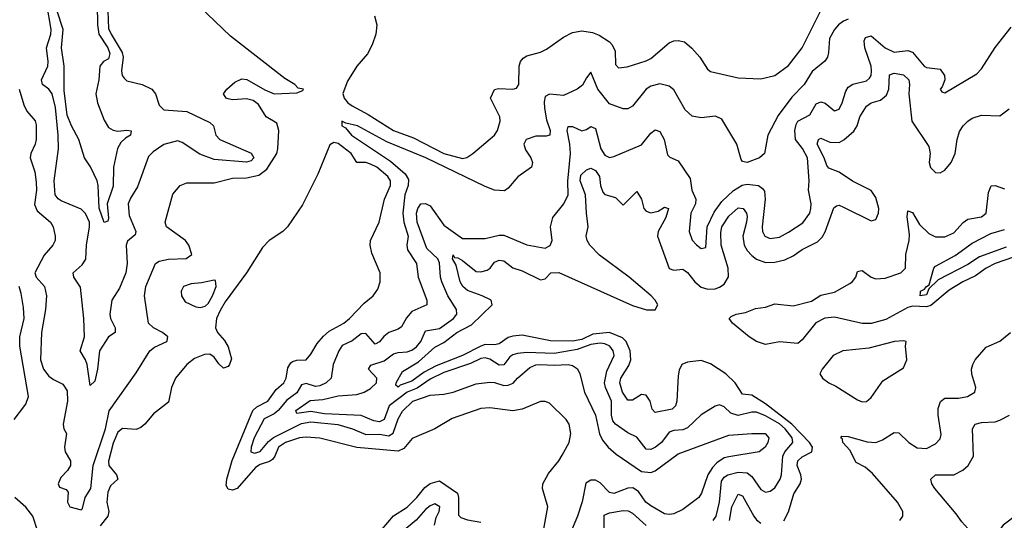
# Model space of a CAD drawing. Header units: inches. Extents: x 1694797 to 1849917, y 907313 to 1017959.
# Tile 630 of 656: x 1805243 to 1809529, y 954951 to 957133. Entities that reach past the tile are written whole.
import ezdxf

# ---------------------------------------------------------------- set-up
doc = ezdxf.new("R2010")
doc.units = ezdxf.units.IN
doc.header["$MEASUREMENT"] = 0
doc.layers.add('B8905', color=7, linetype='Continuous')

msp = doc.modelspace()

# ---------------------------------------------------------------- linework, layer by layer
at = {"layer": 'B8905', "color": 5}
for points, elevation in [([(1805240.9, 956830), (1805261.2, 956761.2), (1805274.4, 956734.4), (1805310, 956691.8), (1805314.7, 956674.7), (1805314.5, 956610), (1805310.5, 956590), (1805291.3, 956550), (1805288.3, 956530), (1805308.7, 956470), (1805314.7, 956425.3), (1805316.4, 956390), (1805307.7, 956327.7), (1805319.3, 956299.3), (1805376.5, 956250), (1805387.9, 956230), (1805397.2, 956190), (1805397.2, 956170), (1805386.8, 956150), (1805350, 956106), (1805309.4, 956030), (1805314.1, 956010), (1805350.6, 955970.6), (1805359, 955930), (1805355.6, 955870), (1805337.1, 955770), (1805334, 955650), (1805346.7, 955610), (1805370, 955579.7), (1805390, 955564.5), (1805430, 955545.1), (1805450, 955516), (1805450.5, 955470.6), (1805431.9, 955370), (1805435.4, 955350), (1805447.1, 955330), (1805437.9, 955270), (1805440.5, 955250), (1805463.9, 955210), (1805464, 955190), (1805451.6, 955168.4), (1805421.9, 955138.1), (1805409.9, 955109.9), (1805416, 955096), (1805444.9, 955084.9), (1805454.3, 955074.3), (1805451.2, 955030), (1805460.5, 955010), (1805510, 954996.8), (1805516.8, 955003.2), (1805528, 955050), (1805551.9, 955090), (1805562.7, 955190), (1805615.9, 955350), (1805631.7, 955428.3), (1805750, 955593.3), (1805810, 955689.2), (1805830, 955705.7), (1805883.6, 955730), (1805885.1, 955734.9), (1805887.2, 955750), (1805865, 955770), (1805825.5, 955790), (1805803.5, 955810), (1805785.6, 955930), (1805792.2, 955970), (1805833.7, 956070), (1805850, 956079.9), (1805890, 956089.1), (1805967.7, 956092.3), (1805991.9, 956110), (1805979.4, 956150), (1805965.4, 956170), (1805882, 956230), (1805875.6, 956250), (1805910, 956372.7), (1805942, 956410), (1805970, 956421.1), (1806090, 956421.2), (1806170, 956442.4), (1806230, 956443.2), (1806284.3, 956455.7), (1806319.1, 956480.9), (1806361.8, 956550), (1806367.3, 956570), (1806370.5, 956650), (1806362.4, 956682.4), (1806316.3, 956710), (1806283.2, 956763.2), (1806259.8, 956779.8), (1806230, 956788), (1806170, 956783.7), (1806150, 956787.1), (1806141.6, 956790), (1806130.3, 956810), (1806145.3, 956830), (1806179.7, 956860.3), (1806210, 956874.2), (1806232.4, 956872.4), (1806310, 956827), (1806350, 956809.3), (1806450, 956814), (1806475.3, 956824.7), (1806478, 956830), (1806454.9, 956834.9), (1806440.5, 956850), (1806396.9, 956876.9), (1806160.7, 957060.7), (1806025.6, 957190)], 760), ([(1805626.7, 957170), (1805630, 957094.6), (1805640.4, 957070), (1805688.8, 956990), (1805693.5, 956970), (1805685.7, 956910), (1805689.2, 956890), (1805697.9, 956877.9), (1805710, 956866.6), (1805776.5, 956850), (1805818.5, 956830), (1805833.6, 956810), (1805850, 956760.3), (1805870, 956739.7), (1805970, 956732.5), (1806070, 956684.3), (1806087.2, 956670), (1806096.6, 956630), (1806114.2, 956610), (1806250, 956551.3), (1806261.5, 956530), (1806250, 956517.7), (1806230, 956512.2), (1806090, 956523.3), (1806026.9, 956546.9), (1805950, 956597.7), (1805930, 956604.3), (1805870, 956588.4), (1805823.3, 956556.7), (1805803.7, 956536.3), (1805756, 956404), (1805724.6, 956355.4), (1805715.2, 956330), (1805720, 956280), (1805748.2, 956210), (1805745.5, 956194.5), (1805712.3, 956167.7), (1805707.1, 956150), (1805710.2, 956070.2), (1805705.4, 956030), (1805677.7, 955962.3), (1805644.3, 955910), (1805635.9, 955850), (1805637.7, 955830), (1805658.4, 955790), (1805658.5, 955770), (1805629.3, 955750.7), (1805590.6, 955690), (1805581.7, 955610), (1805570, 955557), (1805550, 955538), (1805536.4, 955630), (1805529.5, 955650), (1805505.7, 955690), (1805525.3, 955750), (1805521.6, 955830), (1805506.9, 955966.9), (1805478, 956010), (1805475.1, 956030), (1805514.9, 956065.1), (1805530.3, 956089.7), (1805533.9, 956150), (1805547.5, 956230), (1805546.2, 956250), (1805530, 956288.7), (1805510, 956307.5), (1805423.4, 956343.4), (1805410, 956351.5), (1805398, 956370), (1805392.5, 956430), (1805411.2, 956570), (1805410.7, 956630), (1805398.3, 956750), (1805384.6, 956810), (1805370, 956829.9), (1805341.5, 956850), (1805337.6, 956870), (1805365, 956930), (1805367.3, 956950), (1805359.9, 957010), (1805378.4, 957070), (1805380.2, 957090), (1805360.9, 957200.9)], 740), ([(1805580.6, 957199.4), (1805581.5, 957110), (1805586.7, 957070), (1805626.3, 957010), (1805634.7, 956985.3), (1805630, 956962.4), (1805607.2, 956950), (1805592.1, 956930), (1805588, 956870), (1805574.6, 956810), (1805580.9, 956770), (1805610, 956695), (1805630, 956663.3), (1805650, 956651.6), (1805670, 956647), (1805710, 956651.4), (1805727.9, 956647.9), (1805725.5, 956630), (1805703, 956617), (1805683, 956597), (1805669.2, 956570.8), (1805651.6, 956490), (1805650, 956407), (1805623.2, 956330), (1805630, 956268), (1805626, 956254), (1805610, 956248.2), (1805588.8, 956311.2), (1805585, 956410), (1805580.2, 956430), (1805551.3, 956491.3), (1805525.6, 956530), (1805500.5, 956610), (1805467.8, 956670), (1805450, 956716.3), (1805436.3, 956823.7), (1805435.9, 956930), (1805425.5, 957010), (1805432.8, 957090), (1805406.3, 957170)], 720), ([(1806787.3, 957150), (1806798.3, 957110), (1806793, 957070), (1806776.8, 957023.2), (1806756.7, 956983.3), (1806711.2, 956930), (1806670, 956864.2), (1806650, 956811.6), (1806656.1, 956790), (1806671.3, 956770), (1806690, 956756.7), (1806759.4, 956719.4), (1806870, 956649.5), (1806957.4, 956617.4), (1807090, 956549.7), (1807170, 956527.8), (1807190, 956532), (1807215.6, 956550), (1807310, 956628.8), (1807322.8, 956650), (1807334.9, 956690), (1807332.6, 956710), (1807293, 956790), (1807310, 956827.7), (1807327.5, 956832.5), (1807389.8, 956830.2), (1807406.1, 956833.9), (1807415.5, 956850), (1807417.6, 956930), (1807423.1, 956950), (1807434.7, 956965.3), (1807450, 956975.6), (1807510, 956991.6), (1807536.5, 957003.5), (1807610, 957057), (1807650, 957076.9), (1807690, 957084), (1807736.7, 957076.7), (1807765.1, 957065.1), (1807810, 957035.8), (1807822.7, 957022.7), (1807835.5, 956995.5), (1807837.4, 956937.4), (1807850, 956922.6), (1807887.5, 956927.5), (1807970, 956952.8), (1807990, 956963.5), (1808070, 957032.1), (1808090, 957040.2), (1808110, 957042), (1808136.4, 957036.4), (1808169.1, 957009.1), (1808204.4, 956970), (1808237.2, 956917.2), (1808250, 956906.5), (1808370, 956878.9), (1808470, 956875.1), (1808530.7, 956889.3), (1808590, 956933.4), (1808648.9, 957010), (1808728.8, 957170)], 780), ([(1808850, 957134.3), (1808830, 957126.8), (1808807, 957110), (1808789.8, 957090), (1808769, 957050), (1808764.5, 956990), (1808759.3, 956970), (1808747.9, 956952.1), (1808693.4, 956906.6), (1808657.4, 956850), (1808605, 956795), (1808544.8, 956715.2), (1808499.7, 956630), (1808486, 956550), (1808464, 956530), (1808410, 956510.4), (1808390, 956514), (1808383.4, 956523.4), (1808364.2, 956590), (1808299.1, 956699.1), (1808271.7, 956711.7), (1808210, 956705.4), (1808170, 956712.9), (1808140.1, 956740.1), (1808090, 956826.3), (1808070, 956843.2), (1808030, 956853.1), (1807990, 956843.5), (1807970, 956829.3), (1807910, 956755.2), (1807890, 956743.6), (1807870, 956743.6), (1807810, 956766.5), (1807759.3, 956830), (1807730, 956904.2), (1807710, 956879.6), (1807693.3, 956846.7), (1807670, 956830.1), (1807610, 956802), (1807550, 956808.5), (1807530, 956797.6), (1807525.5, 956774.5), (1807527, 956747), (1807536.7, 956696.7), (1807552, 956650), (1807550.6, 956629.4), (1807534.8, 956625.2), (1807490, 956625), (1807447.7, 956610), (1807437.6, 956590), (1807445.5, 956565.5), (1807468.2, 956530), (1807475.7, 956510), (1807470.9, 956490), (1807411.4, 956448.6), (1807370, 956398.7), (1807352.8, 956387.2), (1807310, 956390.1), (1807270, 956405.5), (1807010.8, 956530), (1806841.1, 956601.1), (1806714, 956670), (1806662, 956682), (1806646, 956690), (1806645.2, 956670), (1806660.7, 956660.7), (1806687.4, 956630), (1806856.8, 956516.8), (1806921.5, 956461.5), (1806936, 956436), (1806933.9, 956410), (1806919, 956370), (1806911.1, 956290), (1806915.8, 956250), (1806934.5, 956190), (1806929, 956150), (1806931.3, 956130), (1806969.9, 956070), (1806978.3, 956010), (1807014.8, 955910), (1807015.8, 955890), (1806950, 955861.3), (1806926.6, 955833.4), (1806905.2, 955794.8), (1806890, 955784.3), (1806850, 955770.1), (1806827.6, 955752.4), (1806810, 955729.4), (1806790, 955719.3), (1806750, 955765.9), (1806730, 955763.1), (1806690, 955733.2), (1806647.3, 955712.7), (1806631.8, 955690), (1806607.2, 955630), (1806598.2, 955570), (1806577.1, 955550), (1806550, 955537.7), (1806530, 955534.4), (1806490, 955546.7), (1806470, 955541.6), (1806450, 955506.7), (1806405.6, 955474.4), (1806368.8, 955430), (1806350, 955415), (1806306.7, 955393.3), (1806263.9, 955310), (1806249.9, 955270), (1806249.1, 955250), (1806264.5, 955244.5), (1806290, 955251.6), (1806325.4, 955294.6), (1806348, 955312), (1806470, 955372.6), (1806510, 955380.9), (1806628.2, 955368.2), (1806691.1, 955350), (1806750, 955325.2), (1806810, 955327), (1806850, 955319.2), (1806868.6, 955331.4), (1806890, 955393.5), (1806910, 955426.6), (1806954.9, 955470), (1807030, 955496.5), (1807090, 955500.6), (1807130, 955509), (1807230, 955545.6), (1807290, 955553.3), (1807310, 955552.2), (1807350, 955539.2), (1807370, 955539.5), (1807391.3, 955548.7), (1807410, 955570.6), (1807463.6, 955616.4), (1807490, 955628.5), (1807510, 955630.8), (1807570, 955626.9), (1807630, 955629.9), (1807650, 955625.4), (1807670.8, 955610.8), (1807681.2, 955590), (1807702, 955510), (1807749.5, 955409.5), (1807767.5, 955327.5), (1807780.7, 955300.7), (1807805.3, 955270), (1807839.2, 955239.2), (1807950, 955164.3), (1807990, 955159.5), (1808010, 955166.2), (1808110, 955240.6), (1808330, 955321.9), (1808430, 955329.3), (1808488.9, 955328.9), (1808504.5, 955310), (1808499.8, 955290), (1808488.7, 955270), (1808461.6, 955250), (1808330, 955228.3), (1808310, 955222.8), (1808277.8, 955202.2), (1808258.3, 955181.7), (1808238.3, 955150), (1808211.2, 955068.8), (1808200.2, 955050), (1808130, 954998), (1808090, 954979.6), (1808070, 954975.9), (1808050, 954978.8), (1807990, 955013.8), (1807968.5, 955030), (1807937.2, 955077.2), (1807912.3, 955092.3), (1807890, 955090.9), (1807830, 955068.5), (1807810, 955072.4), (1807770, 955115.2), (1807750, 955125.5), (1807730, 955126.4), (1807707.6, 955112.4), (1807692.1, 955032.1), (1807671.6, 954970), (1807637.4, 954890)], 760), ([(1808261.9, 954950), (1808274.5, 954970), (1808289.1, 955030), (1808298.6, 955121.4), (1808310, 955139.6), (1808325.8, 955150), (1808370, 955160.4), (1808410, 955157.5), (1808430, 955142.1), (1808470, 955085), (1808490, 955074.5), (1808510, 955077.5), (1808530, 955093.2), (1808553.1, 955130), (1808558.9, 955150), (1808565, 955230), (1808573.7, 955250), (1808608.6, 955290), (1808605.8, 955310), (1808575, 955350), (1808550, 955371), (1808490, 955406.4), (1808450, 955422.3), (1808430, 955421.8), (1808370, 955407.4), (1808338.5, 955418.5), (1808310, 955445), (1808290, 955454.8), (1808271.1, 955448.9), (1808210, 955410.8), (1808150, 955354.2), (1808130, 955345.8), (1808090, 955342.8), (1808070, 955335.3), (1808036.6, 955290), (1808011.4, 955270), (1807990, 955260.1), (1807970, 955261.7), (1807930, 955313.2), (1807890, 955331.9), (1807836.5, 955370), (1807825.1, 955385.1), (1807819.9, 955410), (1807819.8, 955470), (1807793, 955530), (1807789.3, 955550), (1807799, 955601), (1807830.4, 955670), (1807826, 955690), (1807812.7, 955710), (1807790, 955720.8), (1807770, 955723.8), (1807730, 955717), (1807670, 955695), (1807570, 955678.1), (1807450, 955682.5), (1807410, 955678.5), (1807390, 955672.5), (1807377.1, 955662.9), (1807350, 955629.3), (1807330, 955627.5), (1807290, 955653.9), (1807270, 955659.9), (1807250, 955656.2), (1807205.5, 955634.5), (1807090, 955595.7), (1807030, 955565.9), (1806973, 955527), (1806929.7, 955510.3), (1806851.3, 955450), (1806830.2, 955389.8), (1806810, 955381), (1806784.1, 955384.1), (1806730, 955407.3), (1806570, 955415.8), (1806510, 955425.2), (1806450, 955416.3), (1806444.5, 955430), (1806507.4, 955472.6), (1806562, 955478.1), (1806630, 955493.9), (1806710, 955499.6), (1806742.9, 955510), (1806770, 955525), (1806795.6, 955550), (1806797.3, 955570), (1806761.5, 955610), (1806772.2, 955627.8), (1806830, 955645.4), (1806870, 955676.5), (1806890, 955682.8), (1806930, 955685), (1806950, 955693.1), (1806970, 955707.6), (1806989.1, 955730), (1807010, 955777.3), (1807070, 955786.6), (1807130.9, 955830), (1807145.4, 955850), (1807145.1, 955870), (1807106.4, 955930), (1807080.8, 955990), (1807074.4, 956010), (1807070, 956073.3), (1807062.8, 956090), (1807015, 956135), (1806973.9, 956250), (1806971, 956290), (1806976.6, 956310), (1806988.8, 956330), (1807010, 956332.1), (1807030, 956321.9), (1807090, 956237.7), (1807170, 956179.8), (1807270, 956178.5), (1807330, 956194.2), (1807350, 956193.9), (1807450, 956151.9), (1807530, 956137.1), (1807551.7, 956148.3), (1807560.9, 956170), (1807553.7, 956230), (1807563.5, 956270), (1807611.9, 956330), (1807631.1, 956368.9), (1807629.1, 956429.1), (1807641.1, 956550), (1807638.2, 956590), (1807625.7, 956650), (1807630, 956667), (1807650, 956667.3), (1807690, 956648.6), (1807710, 956654), (1807730, 956667.6), (1807750, 956658.2), (1807773.5, 956570), (1807790, 956543), (1807810, 956531.8), (1807830, 956535.9), (1807950, 956587), (1807990, 956637.6), (1808010, 956652.5), (1808030, 956645.2), (1808049, 956610), (1808063.6, 956543.6), (1808073.9, 956533.9), (1808110, 956518.2), (1808161.2, 956441.2), (1808169.2, 956390), (1808185.7, 956350), (1808185, 956330), (1808165.3, 956290), (1808158, 956210), (1808170, 956172), (1808190, 956151.3), (1808210, 956135.6), (1808230, 956140.5), (1808236.3, 956230), (1808266.1, 956293.9), (1808300.3, 956339.7), (1808350, 956388), (1808388.2, 956411.8), (1808410, 956416), (1808459, 956410), (1808477.3, 956397.3), (1808484.9, 956384.9), (1808488.5, 956350), (1808475.9, 956230), (1808476.8, 956210), (1808486.7, 956190), (1808510, 956179.4), (1808550, 956185.7), (1808590, 956206.1), (1808652.1, 956247.9), (1808682.3, 956290), (1808687.7, 956310), (1808688.4, 956330), (1808677.4, 956390), (1808679.2, 956430), (1808672, 956530), (1808651.3, 956571.3), (1808620.8, 956610), (1808617.4, 956650), (1808623.4, 956676.6), (1808630, 956690.1), (1808682.5, 956717.4), (1808710, 956765.8), (1808730, 956775.2), (1808750, 956769.3), (1808790, 956735.2), (1808810, 956742.6), (1808823.7, 956770), (1808839.1, 956820.9), (1808850, 956838.5), (1808870, 956851.4), (1808930, 956866.7), (1808942.5, 956877.5), (1808950.3, 956889.7), (1808951.7, 956910), (1808949, 956930), (1808922.1, 957010), (1808919.7, 957040.3), (1808924.5, 957055.5), (1808950, 957061.7), (1809010, 957010.6), (1809050, 956991), (1809110, 956997.8), (1809130, 956991), (1809180.7, 956930), (1809190, 956925), (1809250, 956917.4), (1809269.4, 956890), (1809270.3, 956870), (1809259.4, 956840.6), (1809250.7, 956830), (1809258, 956818), (1809270, 956813.4), (1809410, 956897), (1809430, 956918.4), (1809490, 957011.8), (1809559.8, 957100.2)], 740), ([(1808570, 954948.4), (1808590, 954987.6), (1808613.4, 955066.6), (1808640.2, 955110), (1808646.6, 955130), (1808643.4, 955150), (1808627.6, 955190), (1808630.4, 955210), (1808650, 955227.2), (1808691, 955250), (1808694, 955270), (1808681.5, 955290), (1808604.5, 955370), (1808490, 955459.4), (1808430, 955496.3), (1808390, 955501.3), (1808357.7, 955550), (1808317.3, 955590), (1808250, 955633.1), (1808210, 955647.6), (1808150, 955639.8), (1808126, 955630), (1808114.5, 955605.5), (1808110, 955581.2), (1808103.1, 955470), (1808097.8, 955450), (1808083.8, 955436.2), (1808010, 955421.5), (1807995.9, 955435.9), (1807987.7, 955470), (1807970, 955496.2), (1807950, 955498.8), (1807910, 955475.4), (1807890, 955475.4), (1807867, 955510), (1807855.8, 955550), (1807860.1, 955570), (1807894.2, 955625.8), (1807902.9, 955650), (1807901, 955690), (1807882.8, 955730), (1807866.8, 955746.8), (1807810, 955770), (1807737.4, 955762.6), (1807690, 955739.1), (1807650, 955731.5), (1807553.9, 955733.9), (1807430, 955758), (1807390, 955754), (1807370, 955747.5), (1807330, 955720.4), (1807310, 955716), (1807270, 955717.8), (1807250.3, 955710.3), (1807170.5, 955669.5), (1807055.6, 955624.4), (1807003.6, 955596.4), (1806950, 955557.7), (1806899.2, 955540.8), (1806890, 955531.2), (1806880.2, 955540.2), (1806882.4, 955550), (1806910, 955600.1), (1806978.9, 955641.1), (1807050, 955706.2), (1807090, 955726.4), (1807146.5, 955770), (1807210, 955803.4), (1807299.3, 955890), (1807296.1, 955910), (1807256.4, 955930), (1807192.8, 955952.8), (1807172.5, 955970), (1807160.3, 955990), (1807142.9, 956062.9), (1807126.7, 956090), (1807130, 956108), (1807136.3, 956096.3), (1807150, 956094.9), (1807170, 956083.3), (1807230, 956035.1), (1807250, 956033.4), (1807278.7, 956041.3), (1807290.7, 956050), (1807310, 956076.5), (1807330, 956085.2), (1807350, 956081.8), (1807390, 956051.2), (1807430, 956038.5), (1807510, 955998.6), (1807530, 956003.6), (1807554.7, 956030), (1807590, 956030.9), (1807910, 955887.9), (1807972, 955868), (1808010, 955868.8), (1808020.5, 955890), (1808009.7, 955910), (1807991.5, 955930), (1807895.9, 956010), (1807767, 956107), (1807724.6, 956150), (1807713.9, 956170), (1807709.2, 956190.8), (1807718.3, 956230), (1807710.2, 956290), (1807706.7, 956370), (1807683, 956430), (1807685.5, 956454.5), (1807710, 956478), (1807730, 956485.1), (1807750, 956476.2), (1807766.8, 956450), (1807771.2, 956410), (1807781.5, 956381.5), (1807790, 956371.3), (1807837.3, 956357.3), (1807870, 956324.6), (1807930, 956384.2), (1807949.3, 956350), (1807960.1, 956310), (1807970, 956298.4), (1807990, 956291.2), (1808021.9, 956298.1), (1808050, 956315.5), (1808067.3, 956310), (1808056.4, 956270), (1808022, 956210), (1808020.2, 956190), (1808070, 956048.7), (1808090, 956040.7), (1808130, 956045.4), (1808150, 956031), (1808182.5, 955990), (1808210, 955967.4), (1808238.5, 955958.5), (1808270, 955960.1), (1808290, 955966.4), (1808310, 955980.1), (1808328.1, 956011.9), (1808326.6, 956050), (1808296.9, 956150), (1808294.7, 956205.3), (1808300.1, 956230), (1808330, 956276.6), (1808370, 956312.3), (1808392.8, 956310), (1808406.8, 956290), (1808410, 956274.8), (1808407.5, 956250), (1808390.8, 956190), (1808397.5, 956150), (1808410, 956127.3), (1808430, 956104.4), (1808450, 956088.8), (1808490, 956074.1), (1808530, 956075.8), (1808574.5, 956085.5), (1808610, 956103.3), (1808649, 956131), (1808716, 956164), (1808735.7, 956184.3), (1808750, 956208.2), (1808787.7, 956312.3), (1808798.9, 956321.1), (1808810, 956324.2), (1808830, 956316.2), (1808950, 956256), (1808970, 956262), (1808981.8, 956290), (1808983.1, 956310), (1808970, 956358.3), (1808950, 956388.8), (1808868.8, 956428.9), (1808810, 956468.8), (1808765.7, 956485.7), (1808756.8, 956496.8), (1808745.3, 956530), (1808714.1, 956590), (1808720.4, 956610), (1808730, 956615.7), (1808770, 956598.8), (1808810, 956597.7), (1808831.1, 956608.9), (1808873.8, 956646.2), (1808889.4, 956670), (1808900.9, 956710), (1808930, 956756.3), (1808949.2, 956770.8), (1808990, 956781.3), (1809016.1, 956803.9), (1809026.4, 956830), (1809030, 956892.6), (1809050, 956898.9), (1809090, 956892.5), (1809114.4, 956870), (1809117.1, 956850), (1809113.5, 956810), (1809126.6, 956690), (1809200.6, 956580.6), (1809206.1, 956550), (1809202.4, 956510), (1809207.9, 956487.9), (1809230, 956467.2), (1809250, 956465.7), (1809270, 956476.3), (1809297.9, 956510), (1809316.1, 956550), (1809324.3, 956610), (1809335, 956644.9), (1809349.9, 956670), (1809369.9, 956690.1), (1809390, 956703.7), (1809430, 956717), (1809510, 956714.4), (1809550, 956744.6)], 720), ([(1807512.7, 954850), (1807541.4, 955010), (1807519.5, 955090), (1807520.9, 955110), (1807544.3, 955155.7), (1807590.7, 955210), (1807605.2, 955234.8), (1807635.3, 955290), (1807642.9, 955330), (1807634.4, 955370), (1807621.7, 955390), (1807550, 955461), (1807530, 955468.7), (1807510, 955468.8), (1807430, 955435.5), (1807390, 955427.7), (1807290, 955441.9), (1807250, 955438.4), (1807125.4, 955394.6), (1807050, 955350.4), (1806952, 955308), (1806915.6, 955264.4), (1806890, 955252.6), (1806710, 955268.9), (1806550, 955308.6), (1806490, 955313.9), (1806460.3, 955310), (1806400.2, 955290), (1806370, 955270.3), (1806353.8, 955230), (1806343.6, 955216.4), (1806330, 955207), (1806290, 955194.3), (1806270, 955180.9), (1806190, 955089.9), (1806170, 955083.2), (1806150, 955087.3), (1806142.3, 955102.3), (1806144.6, 955130), (1806168, 955212), (1806258.4, 955430), (1806274.7, 955445.3), (1806323.4, 955470), (1806358.9, 955521.1), (1806392.3, 955550), (1806403.1, 955570), (1806410, 955615.3), (1806422.7, 955637.3), (1806430, 955643.5), (1806450, 955648.3), (1806490, 955651.1), (1806510, 955674.7), (1806537.9, 955722.1), (1806565.7, 955754.3), (1806590, 955774.7), (1806654.6, 955810), (1806679.3, 955830), (1806742.2, 955897.8), (1806781.6, 955930), (1806801.8, 955958.2), (1806811.9, 955990), (1806811.8, 956030), (1806775.2, 956115.2), (1806768.4, 956150), (1806769.7, 956170), (1806807.2, 956250), (1806831.2, 956350), (1806857, 956410), (1806857.1, 956430), (1806845, 956450), (1806797.5, 956490), (1806770, 956503.6), (1806750, 956509.9), (1806710.7, 956510.7), (1806685.4, 956550), (1806630, 956593.8), (1806610, 956598.2), (1806592.7, 956587.3), (1806540.5, 956459.5), (1806474.1, 956325.9), (1806409.4, 956230.6), (1806388.8, 956210), (1806329.3, 956170.7), (1806299.5, 956140.5), (1806230, 956029.8), (1806137, 955903), (1806115.1, 955864.9), (1806100.3, 955830), (1806094.7, 955790), (1806103.6, 955770), (1806134.6, 955734.6), (1806150, 955706.4), (1806164.5, 955655.5), (1806156.5, 955630), (1806150, 955621.1), (1806130, 955614.7), (1806110, 955633.6), (1806090, 955662.3), (1806070, 955674.7), (1806046.8, 955673.2), (1806003.8, 955656.2), (1805970, 955629.8), (1805921.8, 955570), (1805903.9, 955530), (1805890, 955466), (1805825.1, 955414.9), (1805788.2, 955370), (1805770, 955355.1), (1805750, 955346.9), (1805690, 955350.9), (1805670, 955336), (1805650, 955287.3), (1805629.5, 955209.5), (1805630.4, 955190), (1805664.4, 955150), (1805670.3, 955130), (1805638.5, 955101.5), (1805626.2, 955073.9), (1805621.7, 955030), (1805631.4, 954990), (1805626, 954970), (1805593.2, 954926.8)], 780), ([(1809570, 956097.4), (1809490, 956070.5), (1809450, 956050.3), (1809403.5, 956016.5), (1809348.9, 955990), (1809290, 955953.5), (1809210, 955887.7), (1809190, 955882.1), (1809130, 955883.8), (1809110, 955878), (1809014.2, 955825.8), (1808950, 955808.1), (1808910, 955809), (1808790, 955836.2), (1808748.2, 955831.8), (1808708.4, 955811.6), (1808650, 955737.8), (1808630, 955721.9), (1808550, 955729.4), (1808490, 955718), (1808451.2, 955730), (1808418.7, 955750), (1808346.7, 955810), (1808331.9, 955830), (1808340.9, 955839.1), (1808362, 955850), (1808403.3, 955856.7), (1808446.4, 955873.6), (1808490, 955879.9), (1808530, 955895.2), (1808610, 955886.3), (1808690, 955905.8), (1808730, 955931.6), (1808790, 955945.3), (1808856.8, 955983.2), (1808868.9, 955991.1), (1808883.2, 956010), (1808890, 956035.8), (1808901.2, 956038.8), (1808910, 956039.3), (1808950, 956010.1), (1808970, 956003.3), (1809010, 956006.8), (1809078.7, 956030), (1809099.5, 956050), (1809100.5, 956110), (1809115, 956170), (1809116.2, 956196.2), (1809105.8, 956274.2), (1809110, 956300.4), (1809130, 956291.8), (1809160.7, 956240.7), (1809200.8, 956200.8), (1809230, 956186.3), (1809270, 956185.8), (1809310, 956204.5), (1809350, 956248.6), (1809370, 956262.7), (1809430, 956274.1), (1809449.9, 956290), (1809460.9, 956379.1), (1809471.7, 956408.3), (1809490, 956410.2), (1809530, 956395.8)], 680), ([(1809537.9, 956142.1), (1809421.2, 956098.8), (1809370, 956066.5), (1809241.3, 955998.7), (1809200.2, 955959.8), (1809190, 955933.6), (1809163.6, 955930), (1809164.2, 955944.2), (1809164.7, 955950), (1809181.8, 955958.2), (1809190, 955970.3), (1809202.9, 955977.1), (1809222.9, 956050), (1809230, 956058.2), (1809315.5, 956104.5), (1809390, 956158.4), (1809470, 956200.6), (1809530, 956219.1)], 660), ([(1805219.1, 955390), (1805270, 955457.6), (1805281.6, 955490), (1805243.3, 955710), (1805243.3, 955750), (1805261.8, 955830), (1805259.1, 955879.1), (1805250, 955939.3), (1805240.7, 955970)], 780), ([(1809073.8, 954950), (1809087, 954970), (1809087, 954990), (1809064.6, 955030), (1808955.2, 955155.2), (1808923.2, 955183.2), (1808883.7, 955203.7), (1808856.9, 955256.9), (1808826.9, 955290), (1808824.4, 955304.4), (1808817, 955310), (1808822, 955318), (1808850, 955317), (1808933, 955293), (1808970, 955290.9), (1808998.6, 955301.4), (1809050, 955334.3), (1809070, 955332.9), (1809113.8, 955290), (1809150, 955266.8), (1809190, 955264.5), (1809230, 955284.4), (1809250, 955306.7), (1809254.9, 955325.1), (1809240.8, 955410), (1809241.9, 955438.1), (1809251.4, 955468.6), (1809270, 955484), (1809330, 955483.4), (1809369.3, 955490.7), (1809400.4, 955510), (1809405, 955530), (1809388, 955588), (1809387.1, 955610), (1809391.6, 955630), (1809403.2, 955650), (1809450, 955706.2), (1809510, 955731.9), (1809555.6, 955770)], 680), ([(1809584.4, 954975.6), (1809524.3, 954930), (1809470, 954859), (1809450, 954846.8), (1809430, 954853.3), (1809410, 954871.5), (1809344.3, 954944.3), (1809320.1, 954980.1), (1809227.2, 955090), (1809214.1, 955110), (1809209, 955131), (1809230, 955150.1), (1809310, 955150.1), (1809348.9, 955170), (1809372.3, 955190), (1809395, 955230), (1809390.7, 955349.3), (1809402.6, 955370), (1809430, 955376.8), (1809490, 955381), (1809510, 955387.9), (1809552.2, 955410)], 660), ([(1806796.8, 954883.2), (1806869.9, 954970.1), (1806930, 955009.1), (1806971.4, 955050), (1807006, 955094), (1807030, 955112.1), (1807070, 955123.1), (1807148.3, 955070), (1807152.5, 955050), (1807153.7, 954973.7), (1807162.9, 954962.9), (1807192.9, 954953), (1807250, 954943.3)], 780), ([(1805321.8, 954901.8), (1805299.8, 954970), (1805270, 955008.8), (1805222.2, 955050)], 780), ([(1808333.7, 954950), (1808342.8, 955010), (1808370, 955065.4), (1808390, 955058.5), (1808438.8, 954970), (1808450, 954953.4), (1808470, 954938.8)], 720), ([(1807048.7, 954930), (1807056.3, 954963.6), (1807069, 954990), (1807071.3, 955010), (1807050, 955022.4), (1807030, 955014.3), (1807010, 954998.8), (1806968.5, 954951.5), (1806924.9, 954915.1)], 760), ([(1807786.8, 954913.2), (1807786.7, 954973.3), (1807810, 954983.9), (1807870, 954993.3), (1807892.1, 954992.1), (1807910, 954982.3), (1807970, 954929.1)], 740)]:
    msp.add_lwpolyline(points, dxfattribs=dict(at, elevation=elevation))
for points, elevation in [([(1806090, 955998), (1806034.3, 955985.7), (1805990, 955981.8), (1805956.4, 955970), (1805945.5, 955950), (1805946.7, 955930), (1805963.8, 955903.8), (1806010, 955881.5), (1806030, 955878.3), (1806050, 955884.9), (1806063.5, 955896.5), (1806082, 955930), (1806098, 955970), (1806095.6, 955995.6)], 780), ([(1809090, 955733.3), (1809050.6, 955730.6), (1808939.1, 955700.9), (1808826.4, 955690), (1808784.7, 955670), (1808735.8, 955610), (1808726.1, 955590), (1808737.8, 955570), (1808765, 955550), (1808795.7, 955535.7), (1808890, 955475.9), (1808910, 955467.9), (1808930, 955469.1), (1808950, 955485.9), (1809000.5, 955559.5), (1809090, 955614.9), (1809104.7, 955650), (1809099, 955710), (1809102, 955730)], 720)]:
    msp.add_lwpolyline(points, close=True, dxfattribs=dict(at, elevation=elevation))

doc.saveas('drawing.dxf')
